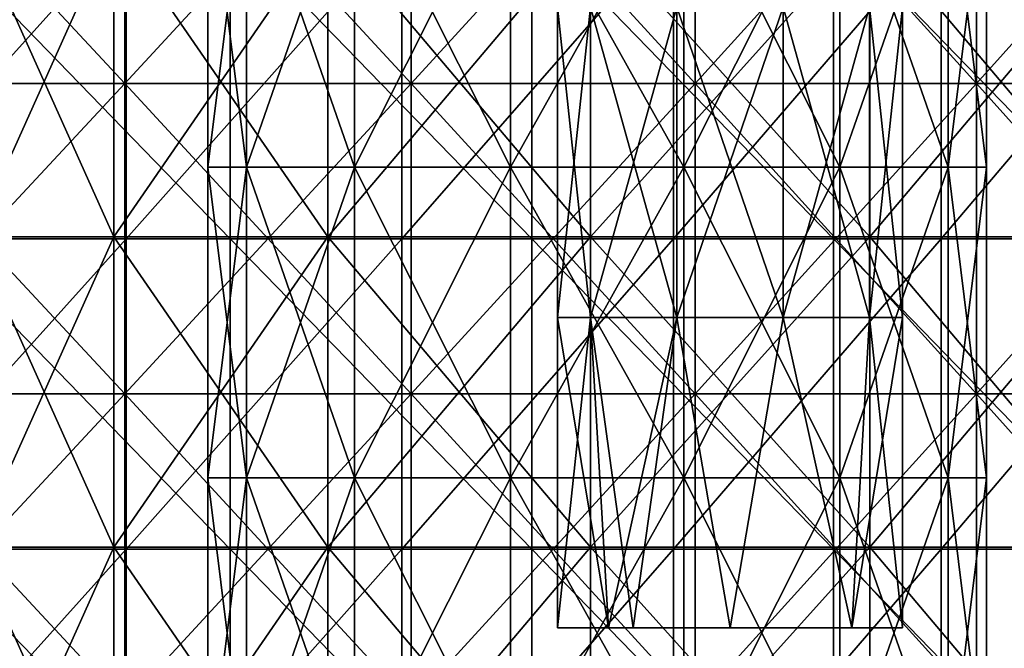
# Model space of a CAD drawing. Header units: inches. Extents: x -4.75 to 4.5, y 0 to 1.88.
# Tile 292 of 462: x 1.21 to 1.46, y 0.86 to 1.02. Entities that reach past the tile are written whole.
import ezdxf

# ---------------------------------------------------------------- set-up
doc = ezdxf.new("R2010")
doc.units = ezdxf.units.IN
doc.header["$LTSCALE"] = 101.851852
doc.header["$MEASUREMENT"] = 0
for name, color, linetype in [('11', 7, 'CONTINUOUS'), ('12', 7, 'CONTINUOUS'), ('16', 7, 'CONTINUOUS'), ('17', 7, 'CONTINUOUS'), ('20', 7, 'CONTINUOUS'), ('24', 7, 'CONTINUOUS'), ('25', 7, 'CONTINUOUS'), ('26', 7, 'CONTINUOUS'), ('31', 7, 'CONTINUOUS'), ('32', 7, 'CONTINUOUS'), ('65', 7, 'CONTINUOUS'), ('66', 7, 'CONTINUOUS')]:
    doc.layers.add(name, color=color, linetype=linetype)

msp = doc.modelspace()

# ---------------------------------------------------------------- linework, layer by layer
at = {"layer": '11', "color": 13, "linetype": 'Continuous', "true_color": 0xd67263}
for points in [[(1.23513, 0.96282, 2.60059), (1.16308, 0.96282, 2.63361), (1.23513, 1.0429, 2.60059), (1.23513, 0.96282, 2.60059)], [(1.23513, 1.0429, 2.60059), (1.16308, 0.96282, 2.63361), (1.16308, 1.0429, 2.63361), (1.23513, 1.0429, 2.60059)], [(1.30626, 0.96282, 2.56561), (1.23513, 0.96282, 2.60059), (1.30626, 1.0429, 2.56561), (1.30626, 0.96282, 2.56561)], [(1.30626, 1.0429, 2.56561), (1.23513, 0.96282, 2.60059), (1.23513, 1.0429, 2.60059), (1.30626, 1.0429, 2.56561)], [(1.37639, 0.96282, 2.52867), (1.30626, 0.96282, 2.56561), (1.37639, 1.0429, 2.52867), (1.37639, 0.96282, 2.52867)], [(1.37639, 1.0429, 2.52867), (1.30626, 0.96282, 2.56561), (1.30626, 1.0429, 2.56561), (1.37639, 1.0429, 2.52867)], [(1.44548, 0.96282, 2.48982), (1.37639, 0.96282, 2.52867), (1.44548, 1.0429, 2.48982), (1.44548, 0.96282, 2.48982)], [(1.44548, 1.0429, 2.48982), (1.37639, 0.96282, 2.52867), (1.37639, 1.0429, 2.52867), (1.44548, 1.0429, 2.48982)], [(1.51347, 0.96282, 2.44909), (1.44548, 0.96282, 2.48982), (1.51347, 1.0429, 2.44909), (1.51347, 0.96282, 2.44909)], [(1.51347, 1.0429, 2.44909), (1.44548, 0.96282, 2.48982), (1.44548, 1.0429, 2.48982), (1.51347, 1.0429, 2.44909)], [(1.23513, 0.88274, 2.60059), (1.16308, 0.88274, 2.63361), (1.23513, 0.96282, 2.60059), (1.23513, 0.88274, 2.60059)], [(1.23513, 0.96282, 2.60059), (1.16308, 0.88274, 2.63361), (1.16308, 0.96282, 2.63361), (1.23513, 0.96282, 2.60059)], [(1.30626, 0.88274, 2.56561), (1.23513, 0.88274, 2.60059), (1.30626, 0.96282, 2.56561), (1.30626, 0.88274, 2.56561)], [(1.30626, 0.96282, 2.56561), (1.23513, 0.88274, 2.60059), (1.23513, 0.96282, 2.60059), (1.30626, 0.96282, 2.56561)], [(1.37639, 0.88274, 2.52867), (1.30626, 0.88274, 2.56561), (1.37639, 0.96282, 2.52867), (1.37639, 0.88274, 2.52867)], [(1.37639, 0.96282, 2.52867), (1.30626, 0.88274, 2.56561), (1.30626, 0.96282, 2.56561), (1.37639, 0.96282, 2.52867)], [(1.44548, 0.88274, 2.48982), (1.37639, 0.88274, 2.52867), (1.44548, 0.96282, 2.48982), (1.44548, 0.88274, 2.48982)], [(1.44548, 0.96282, 2.48982), (1.37639, 0.88274, 2.52867), (1.37639, 0.96282, 2.52867), (1.44548, 0.96282, 2.48982)], [(1.51347, 0.88274, 2.44909), (1.44548, 0.88274, 2.48982), (1.51347, 0.96282, 2.44909), (1.51347, 0.88274, 2.44909)], [(1.51347, 0.96282, 2.44909), (1.44548, 0.88274, 2.48982), (1.44548, 0.96282, 2.48982), (1.51347, 0.96282, 2.44909)], [(1.23513, 0.80266, 2.60059), (1.16308, 0.80266, 2.63361), (1.23513, 0.88274, 2.60059), (1.23513, 0.80266, 2.60059)], [(1.23513, 0.88274, 2.60059), (1.16308, 0.80266, 2.63361), (1.16308, 0.88274, 2.63361), (1.23513, 0.88274, 2.60059)], [(1.30626, 0.80266, 2.56561), (1.23513, 0.80266, 2.60059), (1.30626, 0.88274, 2.56561), (1.30626, 0.80266, 2.56561)], [(1.30626, 0.88274, 2.56561), (1.23513, 0.80266, 2.60059), (1.23513, 0.88274, 2.60059), (1.30626, 0.88274, 2.56561)], [(1.37639, 0.80266, 2.52867), (1.30626, 0.80266, 2.56561), (1.37639, 0.88274, 2.52867), (1.37639, 0.80266, 2.52867)], [(1.37639, 0.88274, 2.52867), (1.30626, 0.80266, 2.56561), (1.30626, 0.88274, 2.56561), (1.37639, 0.88274, 2.52867)], [(1.44548, 0.80266, 2.48982), (1.37639, 0.80266, 2.52867), (1.44548, 0.88274, 2.48982), (1.44548, 0.80266, 2.48982)], [(1.44548, 0.88274, 2.48982), (1.37639, 0.80266, 2.52867), (1.37639, 0.88274, 2.52867), (1.44548, 0.88274, 2.48982)], [(1.51347, 0.80266, 2.44909), (1.44548, 0.80266, 2.48982), (1.51347, 0.88274, 2.44909), (1.51347, 0.80266, 2.44909)], [(1.51347, 0.88274, 2.44909), (1.44548, 0.80266, 2.48982), (1.44548, 0.88274, 2.48982), (1.51347, 0.88274, 2.44909)]]:
    msp.add_3dface(points, dxfattribs=at)
at = {"layer": '12', "color": 13, "linetype": 'Continuous', "true_color": 0xd67263}
for points in [[(1.23478, 1.08294, 3.34167), (1.16022, 1.08294, 3.36828), (1.23478, 1.00286, 3.34167), (1.23478, 1.08294, 3.34167)], [(1.23478, 1.00286, 3.34167), (1.16022, 1.08294, 3.36828), (1.16022, 1.00286, 3.36828), (1.23478, 1.00286, 3.34167)], [(1.23478, 1.00286, -3.34167), (1.16022, 1.00286, -3.36828), (1.23478, 1.08294, -3.34167), (1.23478, 1.00286, -3.34167)], [(1.23478, 1.08294, -3.34167), (1.16022, 1.00286, -3.36828), (1.16022, 1.08294, -3.36828), (1.23478, 1.08294, -3.34167)], [(1.30872, 1.08294, 3.3134), (1.23478, 1.08294, 3.34167), (1.30872, 1.00286, 3.3134), (1.30872, 1.08294, 3.3134)], [(1.30872, 1.00286, 3.3134), (1.23478, 1.08294, 3.34167), (1.23478, 1.00286, 3.34167), (1.30872, 1.00286, 3.3134)], [(1.30872, 1.00286, -3.3134), (1.23478, 1.00286, -3.34167), (1.30872, 1.08294, -3.3134), (1.30872, 1.00286, -3.3134)], [(1.30872, 1.08294, -3.3134), (1.23478, 1.00286, -3.34167), (1.23478, 1.08294, -3.34167), (1.30872, 1.08294, -3.3134)], [(1.38202, 1.08294, 3.28351), (1.30872, 1.08294, 3.3134), (1.38202, 1.00286, 3.28351), (1.38202, 1.08294, 3.28351)], [(1.38202, 1.00286, 3.28351), (1.30872, 1.08294, 3.3134), (1.30872, 1.00286, 3.3134), (1.38202, 1.00286, 3.28351)], [(1.38202, 1.00286, -3.28351), (1.30872, 1.00286, -3.3134), (1.38202, 1.08294, -3.28351), (1.38202, 1.00286, -3.28351)], [(1.38202, 1.08294, -3.28351), (1.30872, 1.00286, -3.3134), (1.30872, 1.08294, -3.3134), (1.38202, 1.08294, -3.28351)], [(1.45464, 1.08294, 3.25199), (1.38202, 1.08294, 3.28351), (1.45464, 1.00286, 3.25199), (1.45464, 1.08294, 3.25199)], [(1.45464, 1.00286, 3.25199), (1.38202, 1.08294, 3.28351), (1.38202, 1.00286, 3.28351), (1.45464, 1.00286, 3.25199)], [(1.45464, 1.00286, -3.25199), (1.38202, 1.00286, -3.28351), (1.45464, 1.08294, -3.25199), (1.45464, 1.00286, -3.25199)], [(1.45464, 1.08294, -3.25199), (1.38202, 1.00286, -3.28351), (1.38202, 1.08294, -3.28351), (1.45464, 1.08294, -3.25199)], [(1.52654, 1.08294, 3.21886), (1.45464, 1.08294, 3.25199), (1.52654, 1.00286, 3.21886), (1.52654, 1.08294, 3.21886)], [(1.52654, 1.00286, 3.21886), (1.45464, 1.08294, 3.25199), (1.45464, 1.00286, 3.25199), (1.52654, 1.00286, 3.21886)], [(1.52654, 1.00286, -3.21886), (1.45464, 1.00286, -3.25199), (1.52654, 1.08294, -3.21886), (1.52654, 1.00286, -3.21886)], [(1.52654, 1.08294, -3.21886), (1.45464, 1.00286, -3.25199), (1.45464, 1.08294, -3.25199), (1.52654, 1.08294, -3.21886)], [(1.23478, 1.00286, 3.34167), (1.16022, 1.00286, 3.36828), (1.23478, 0.92278, 3.34167), (1.23478, 1.00286, 3.34167)], [(1.23478, 0.92278, 3.34167), (1.16022, 1.00286, 3.36828), (1.16022, 0.92278, 3.36828), (1.23478, 0.92278, 3.34167)], [(1.23478, 0.92278, -3.34167), (1.16022, 0.92278, -3.36828), (1.23478, 1.00286, -3.34167), (1.23478, 0.92278, -3.34167)], [(1.23478, 1.00286, -3.34167), (1.16022, 0.92278, -3.36828), (1.16022, 1.00286, -3.36828), (1.23478, 1.00286, -3.34167)], [(1.30872, 1.00286, 3.3134), (1.23478, 1.00286, 3.34167), (1.30872, 0.92278, 3.3134), (1.30872, 1.00286, 3.3134)], [(1.30872, 0.92278, 3.3134), (1.23478, 1.00286, 3.34167), (1.23478, 0.92278, 3.34167), (1.30872, 0.92278, 3.3134)], [(1.30872, 0.92278, -3.3134), (1.23478, 0.92278, -3.34167), (1.30872, 1.00286, -3.3134), (1.30872, 0.92278, -3.3134)], [(1.30872, 1.00286, -3.3134), (1.23478, 0.92278, -3.34167), (1.23478, 1.00286, -3.34167), (1.30872, 1.00286, -3.3134)], [(1.38202, 1.00286, 3.28351), (1.30872, 1.00286, 3.3134), (1.38202, 0.92278, 3.28351), (1.38202, 1.00286, 3.28351)], [(1.38202, 0.92278, 3.28351), (1.30872, 1.00286, 3.3134), (1.30872, 0.92278, 3.3134), (1.38202, 0.92278, 3.28351)], [(1.38202, 0.92278, -3.28351), (1.30872, 0.92278, -3.3134), (1.38202, 1.00286, -3.28351), (1.38202, 0.92278, -3.28351)], [(1.38202, 1.00286, -3.28351), (1.30872, 0.92278, -3.3134), (1.30872, 1.00286, -3.3134), (1.38202, 1.00286, -3.28351)], [(1.45464, 1.00286, 3.25199), (1.38202, 1.00286, 3.28351), (1.45464, 0.92278, 3.25199), (1.45464, 1.00286, 3.25199)], [(1.45464, 0.92278, 3.25199), (1.38202, 1.00286, 3.28351), (1.38202, 0.92278, 3.28351), (1.45464, 0.92278, 3.25199)], [(1.45464, 0.92278, -3.25199), (1.38202, 0.92278, -3.28351), (1.45464, 1.00286, -3.25199), (1.45464, 0.92278, -3.25199)], [(1.45464, 1.00286, -3.25199), (1.38202, 0.92278, -3.28351), (1.38202, 1.00286, -3.28351), (1.45464, 1.00286, -3.25199)], [(1.52654, 1.00286, 3.21886), (1.45464, 1.00286, 3.25199), (1.52654, 0.92278, 3.21886), (1.52654, 1.00286, 3.21886)], [(1.52654, 0.92278, 3.21886), (1.45464, 1.00286, 3.25199), (1.45464, 0.92278, 3.25199), (1.52654, 0.92278, 3.21886)], [(1.52654, 0.92278, -3.21886), (1.45464, 0.92278, -3.25199), (1.52654, 1.00286, -3.21886), (1.52654, 0.92278, -3.21886)], [(1.52654, 1.00286, -3.21886), (1.45464, 0.92278, -3.25199), (1.45464, 1.00286, -3.25199), (1.52654, 1.00286, -3.21886)], [(1.23478, 0.92278, 3.34167), (1.16022, 0.92278, 3.36828), (1.23478, 0.8427, 3.34167), (1.23478, 0.92278, 3.34167)], [(1.23478, 0.8427, 3.34167), (1.16022, 0.92278, 3.36828), (1.16022, 0.8427, 3.36828), (1.23478, 0.8427, 3.34167)], [(1.23478, 0.8427, -3.34167), (1.16022, 0.8427, -3.36828), (1.23478, 0.92278, -3.34167), (1.23478, 0.8427, -3.34167)], [(1.23478, 0.92278, -3.34167), (1.16022, 0.8427, -3.36828), (1.16022, 0.92278, -3.36828), (1.23478, 0.92278, -3.34167)], [(1.30872, 0.92278, 3.3134), (1.23478, 0.92278, 3.34167), (1.30872, 0.8427, 3.3134), (1.30872, 0.92278, 3.3134)], [(1.30872, 0.8427, 3.3134), (1.23478, 0.92278, 3.34167), (1.23478, 0.8427, 3.34167), (1.30872, 0.8427, 3.3134)], [(1.30872, 0.8427, -3.3134), (1.23478, 0.8427, -3.34167), (1.30872, 0.92278, -3.3134), (1.30872, 0.8427, -3.3134)], [(1.30872, 0.92278, -3.3134), (1.23478, 0.8427, -3.34167), (1.23478, 0.92278, -3.34167), (1.30872, 0.92278, -3.3134)], [(1.38202, 0.92278, 3.28351), (1.30872, 0.92278, 3.3134), (1.38202, 0.8427, 3.28351), (1.38202, 0.92278, 3.28351)], [(1.38202, 0.8427, 3.28351), (1.30872, 0.92278, 3.3134), (1.30872, 0.8427, 3.3134), (1.38202, 0.8427, 3.28351)], [(1.38202, 0.8427, -3.28351), (1.30872, 0.8427, -3.3134), (1.38202, 0.92278, -3.28351), (1.38202, 0.8427, -3.28351)], [(1.38202, 0.92278, -3.28351), (1.30872, 0.8427, -3.3134), (1.30872, 0.92278, -3.3134), (1.38202, 0.92278, -3.28351)], [(1.45464, 0.92278, 3.25199), (1.38202, 0.92278, 3.28351), (1.45464, 0.8427, 3.25199), (1.45464, 0.92278, 3.25199)], [(1.45464, 0.8427, 3.25199), (1.38202, 0.92278, 3.28351), (1.38202, 0.8427, 3.28351), (1.45464, 0.8427, 3.25199)], [(1.45464, 0.8427, -3.25199), (1.38202, 0.8427, -3.28351), (1.45464, 0.92278, -3.25199), (1.45464, 0.8427, -3.25199)], [(1.45464, 0.92278, -3.25199), (1.38202, 0.8427, -3.28351), (1.38202, 0.92278, -3.28351), (1.45464, 0.92278, -3.25199)], [(1.52654, 0.92278, 3.21886), (1.45464, 0.92278, 3.25199), (1.52654, 0.8427, 3.21886), (1.52654, 0.92278, 3.21886)], [(1.52654, 0.8427, 3.21886), (1.45464, 0.92278, 3.25199), (1.45464, 0.8427, 3.25199), (1.52654, 0.8427, 3.21886)], [(1.52654, 0.8427, -3.21886), (1.45464, 0.8427, -3.25199), (1.52654, 0.92278, -3.21886), (1.52654, 0.8427, -3.21886)], [(1.52654, 0.92278, -3.21886), (1.45464, 0.8427, -3.25199), (1.45464, 0.92278, -3.25199), (1.52654, 0.92278, -3.21886)]]:
    msp.add_3dface(points, dxfattribs=at)
at = {"layer": '16', "color": 13, "linetype": 'Continuous', "true_color": 0xd67263}
for points in [[(1.23197, 0.96332, 1.25756), (1.19592, 0.96332, 1.32), (1.23197, 1.0434, 1.25756), (1.23197, 0.96332, 1.25756)], [(1.23197, 1.0434, 1.25756), (1.19592, 0.96332, 1.32), (1.19592, 1.0434, 1.32), (1.23197, 1.0434, 1.25756)], [(1.2872, 0.96332, 1.21121), (1.23197, 0.96332, 1.25756), (1.2872, 1.0434, 1.21121), (1.2872, 0.96332, 1.21121)], [(1.2872, 1.0434, 1.21121), (1.23197, 0.96332, 1.25756), (1.23197, 1.0434, 1.25756), (1.2872, 1.0434, 1.21121)], [(1.35495, 0.96332, 1.18656), (1.2872, 0.96332, 1.21121), (1.35495, 1.0434, 1.18656), (1.35495, 0.96332, 1.18656)], [(1.35495, 1.0434, 1.18656), (1.2872, 0.96332, 1.21121), (1.2872, 1.0434, 1.21121), (1.35495, 1.0434, 1.18656)], [(1.42705, 0.96332, 1.18656), (1.35495, 0.96332, 1.18656), (1.42705, 1.0434, 1.18656), (1.42705, 0.96332, 1.18656)], [(1.42705, 1.0434, 1.18656), (1.35495, 0.96332, 1.18656), (1.35495, 1.0434, 1.18656), (1.42705, 1.0434, 1.18656)], [(1.4948, 0.96332, 1.21121), (1.42705, 0.96332, 1.18656), (1.4948, 1.0434, 1.21121), (1.4948, 0.96332, 1.21121)], [(1.4948, 1.0434, 1.21121), (1.42705, 0.96332, 1.18656), (1.42705, 1.0434, 1.18656), (1.4948, 1.0434, 1.21121)], [(1.23197, 0.88324, 1.25756), (1.19592, 0.88324, 1.32), (1.23197, 0.96332, 1.25756), (1.23197, 0.88324, 1.25756)], [(1.23197, 0.96332, 1.25756), (1.19592, 0.88324, 1.32), (1.19592, 0.96332, 1.32), (1.23197, 0.96332, 1.25756)], [(1.2872, 0.88324, 1.21121), (1.23197, 0.88324, 1.25756), (1.2872, 0.96332, 1.21121), (1.2872, 0.88324, 1.21121)], [(1.2872, 0.96332, 1.21121), (1.23197, 0.88324, 1.25756), (1.23197, 0.96332, 1.25756), (1.2872, 0.96332, 1.21121)], [(1.35495, 0.88324, 1.18656), (1.2872, 0.88324, 1.21121), (1.35495, 0.96332, 1.18656), (1.35495, 0.88324, 1.18656)], [(1.35495, 0.96332, 1.18656), (1.2872, 0.88324, 1.21121), (1.2872, 0.96332, 1.21121), (1.35495, 0.96332, 1.18656)], [(1.42705, 0.88324, 1.18656), (1.35495, 0.88324, 1.18656), (1.42705, 0.96332, 1.18656), (1.42705, 0.88324, 1.18656)], [(1.42705, 0.96332, 1.18656), (1.35495, 0.88324, 1.18656), (1.35495, 0.96332, 1.18656), (1.42705, 0.96332, 1.18656)], [(1.4948, 0.88324, 1.21121), (1.42705, 0.88324, 1.18656), (1.4948, 0.96332, 1.21121), (1.4948, 0.88324, 1.21121)], [(1.4948, 0.96332, 1.21121), (1.42705, 0.88324, 1.18656), (1.42705, 0.96332, 1.18656), (1.4948, 0.96332, 1.21121)], [(1.23197, 0.80316, 1.25756), (1.19592, 0.80316, 1.32), (1.23197, 0.88324, 1.25756), (1.23197, 0.80316, 1.25756)], [(1.23197, 0.88324, 1.25756), (1.19592, 0.80316, 1.32), (1.19592, 0.88324, 1.32), (1.23197, 0.88324, 1.25756)], [(1.2872, 0.80316, 1.21121), (1.23197, 0.80316, 1.25756), (1.2872, 0.88324, 1.21121), (1.2872, 0.80316, 1.21121)], [(1.2872, 0.88324, 1.21121), (1.23197, 0.80316, 1.25756), (1.23197, 0.88324, 1.25756), (1.2872, 0.88324, 1.21121)], [(1.35495, 0.80316, 1.18656), (1.2872, 0.80316, 1.21121), (1.35495, 0.88324, 1.18656), (1.35495, 0.80316, 1.18656)], [(1.35495, 0.88324, 1.18656), (1.2872, 0.80316, 1.21121), (1.2872, 0.88324, 1.21121), (1.35495, 0.88324, 1.18656)], [(1.42705, 0.80316, 1.18656), (1.35495, 0.80316, 1.18656), (1.42705, 0.88324, 1.18656), (1.42705, 0.80316, 1.18656)], [(1.42705, 0.88324, 1.18656), (1.35495, 0.80316, 1.18656), (1.35495, 0.88324, 1.18656), (1.42705, 0.88324, 1.18656)], [(1.4948, 0.80316, 1.21121), (1.42705, 0.80316, 1.18656), (1.4948, 0.88324, 1.21121), (1.4948, 0.80316, 1.21121)], [(1.4948, 0.88324, 1.21121), (1.42705, 0.80316, 1.18656), (1.42705, 0.88324, 1.18656), (1.4948, 0.88324, 1.21121)]]:
    msp.add_3dface(points, dxfattribs=at)
at = {"layer": '17', "color": 13, "linetype": 'Continuous', "true_color": 0xd67263}
for points in [[(1.19592, 0.96332, 1.462), (1.23197, 0.96332, 1.52444), (1.19592, 1.0434, 1.462), (1.19592, 0.96332, 1.462)], [(1.19592, 1.0434, 1.462), (1.23197, 0.96332, 1.52444), (1.23197, 1.0434, 1.52444), (1.19592, 1.0434, 1.462)], [(1.23197, 0.96332, 1.52444), (1.2872, 0.96332, 1.57079), (1.23197, 1.0434, 1.52444), (1.23197, 0.96332, 1.52444)], [(1.23197, 1.0434, 1.52444), (1.2872, 0.96332, 1.57079), (1.2872, 1.0434, 1.57079), (1.23197, 1.0434, 1.52444)], [(1.2872, 0.96332, 1.57079), (1.35495, 0.96332, 1.59544), (1.2872, 1.0434, 1.57079), (1.2872, 0.96332, 1.57079)], [(1.2872, 1.0434, 1.57079), (1.35495, 0.96332, 1.59544), (1.35495, 1.0434, 1.59544), (1.2872, 1.0434, 1.57079)], [(1.35495, 0.96332, 1.59544), (1.42705, 0.96332, 1.59544), (1.35495, 1.0434, 1.59544), (1.35495, 0.96332, 1.59544)], [(1.35495, 1.0434, 1.59544), (1.42705, 0.96332, 1.59544), (1.42705, 1.0434, 1.59544), (1.35495, 1.0434, 1.59544)], [(1.42705, 0.96332, 1.59544), (1.4948, 0.96332, 1.57079), (1.42705, 1.0434, 1.59544), (1.42705, 0.96332, 1.59544)], [(1.42705, 1.0434, 1.59544), (1.4948, 0.96332, 1.57079), (1.4948, 1.0434, 1.57079), (1.42705, 1.0434, 1.59544)], [(1.19592, 0.88324, 1.462), (1.23197, 0.88324, 1.52444), (1.19592, 0.96332, 1.462), (1.19592, 0.88324, 1.462)], [(1.19592, 0.96332, 1.462), (1.23197, 0.88324, 1.52444), (1.23197, 0.96332, 1.52444), (1.19592, 0.96332, 1.462)], [(1.23197, 0.88324, 1.52444), (1.2872, 0.88324, 1.57079), (1.23197, 0.96332, 1.52444), (1.23197, 0.88324, 1.52444)], [(1.23197, 0.96332, 1.52444), (1.2872, 0.88324, 1.57079), (1.2872, 0.96332, 1.57079), (1.23197, 0.96332, 1.52444)], [(1.2872, 0.88324, 1.57079), (1.35495, 0.88324, 1.59544), (1.2872, 0.96332, 1.57079), (1.2872, 0.88324, 1.57079)], [(1.2872, 0.96332, 1.57079), (1.35495, 0.88324, 1.59544), (1.35495, 0.96332, 1.59544), (1.2872, 0.96332, 1.57079)], [(1.35495, 0.88324, 1.59544), (1.42705, 0.88324, 1.59544), (1.35495, 0.96332, 1.59544), (1.35495, 0.88324, 1.59544)], [(1.35495, 0.96332, 1.59544), (1.42705, 0.88324, 1.59544), (1.42705, 0.96332, 1.59544), (1.35495, 0.96332, 1.59544)], [(1.42705, 0.88324, 1.59544), (1.4948, 0.88324, 1.57079), (1.42705, 0.96332, 1.59544), (1.42705, 0.88324, 1.59544)], [(1.42705, 0.96332, 1.59544), (1.4948, 0.88324, 1.57079), (1.4948, 0.96332, 1.57079), (1.42705, 0.96332, 1.59544)], [(1.19592, 0.80316, 1.462), (1.23197, 0.80316, 1.52444), (1.19592, 0.88324, 1.462), (1.19592, 0.80316, 1.462)], [(1.19592, 0.88324, 1.462), (1.23197, 0.80316, 1.52444), (1.23197, 0.88324, 1.52444), (1.19592, 0.88324, 1.462)], [(1.23197, 0.80316, 1.52444), (1.2872, 0.80316, 1.57079), (1.23197, 0.88324, 1.52444), (1.23197, 0.80316, 1.52444)], [(1.23197, 0.88324, 1.52444), (1.2872, 0.80316, 1.57079), (1.2872, 0.88324, 1.57079), (1.23197, 0.88324, 1.52444)], [(1.2872, 0.80316, 1.57079), (1.35495, 0.80316, 1.59544), (1.2872, 0.88324, 1.57079), (1.2872, 0.80316, 1.57079)], [(1.2872, 0.88324, 1.57079), (1.35495, 0.80316, 1.59544), (1.35495, 0.88324, 1.59544), (1.2872, 0.88324, 1.57079)], [(1.35495, 0.80316, 1.59544), (1.42705, 0.80316, 1.59544), (1.35495, 0.88324, 1.59544), (1.35495, 0.80316, 1.59544)], [(1.35495, 0.88324, 1.59544), (1.42705, 0.80316, 1.59544), (1.42705, 0.88324, 1.59544), (1.35495, 0.88324, 1.59544)], [(1.42705, 0.80316, 1.59544), (1.4948, 0.80316, 1.57079), (1.42705, 0.88324, 1.59544), (1.42705, 0.80316, 1.59544)], [(1.42705, 0.88324, 1.59544), (1.4948, 0.80316, 1.57079), (1.4948, 0.88324, 1.57079), (1.42705, 0.88324, 1.59544)]]:
    msp.add_3dface(points, dxfattribs=at)
at = {"layer": '20', "color": 13, "linetype": 'Continuous', "true_color": 0xd67263}
for points in [[(1.26201, 1.0429, 0.25), (1.18418, 1.0429, 0.25), (1.26201, 0.96282, 0.25), (1.26201, 1.0429, 0.25)], [(1.26201, 0.96282, 0.25), (1.18418, 1.0429, 0.25), (1.18418, 0.96282, 0.25), (1.26201, 0.96282, 0.25)], [(1.33985, 1.0429, 0.25), (1.26201, 1.0429, 0.25), (1.33985, 0.96282, 0.25), (1.33985, 1.0429, 0.25)], [(1.33985, 0.96282, 0.25), (1.26201, 1.0429, 0.25), (1.26201, 0.96282, 0.25), (1.33985, 0.96282, 0.25)], [(1.41768, 1.0429, 0.25), (1.33985, 1.0429, 0.25), (1.41768, 0.96282, 0.25), (1.41768, 1.0429, 0.25)], [(1.41768, 0.96282, 0.25), (1.33985, 1.0429, 0.25), (1.33985, 0.96282, 0.25), (1.41768, 0.96282, 0.25)], [(1.49551, 1.0429, 0.25), (1.41768, 1.0429, 0.25), (1.49551, 0.96282, 0.25), (1.49551, 1.0429, 0.25)], [(1.49551, 0.96282, 0.25), (1.41768, 1.0429, 0.25), (1.41768, 0.96282, 0.25), (1.49551, 0.96282, 0.25)], [(1.26201, 0.96282, 0.25), (1.18418, 0.96282, 0.25), (1.26201, 0.88274, 0.25), (1.26201, 0.96282, 0.25)], [(1.26201, 0.88274, 0.25), (1.18418, 0.96282, 0.25), (1.18418, 0.88274, 0.25), (1.26201, 0.88274, 0.25)], [(1.33985, 0.96282, 0.25), (1.26201, 0.96282, 0.25), (1.33985, 0.88274, 0.25), (1.33985, 0.96282, 0.25)], [(1.33985, 0.88274, 0.25), (1.26201, 0.96282, 0.25), (1.26201, 0.88274, 0.25), (1.33985, 0.88274, 0.25)], [(1.41768, 0.96282, 0.25), (1.33985, 0.96282, 0.25), (1.41768, 0.88274, 0.25), (1.41768, 0.96282, 0.25)], [(1.41768, 0.88274, 0.25), (1.33985, 0.96282, 0.25), (1.33985, 0.88274, 0.25), (1.41768, 0.88274, 0.25)], [(1.49551, 0.96282, 0.25), (1.41768, 0.96282, 0.25), (1.49551, 0.88274, 0.25), (1.49551, 0.96282, 0.25)], [(1.49551, 0.88274, 0.25), (1.41768, 0.96282, 0.25), (1.41768, 0.88274, 0.25), (1.49551, 0.88274, 0.25)], [(1.26201, 0.88274, 0.25), (1.18418, 0.88274, 0.25), (1.26201, 0.80266, 0.25), (1.26201, 0.88274, 0.25)], [(1.26201, 0.80266, 0.25), (1.18418, 0.88274, 0.25), (1.18418, 0.80266, 0.25), (1.26201, 0.80266, 0.25)], [(1.33985, 0.88274, 0.25), (1.26201, 0.88274, 0.25), (1.33985, 0.80266, 0.25), (1.33985, 0.88274, 0.25)], [(1.33985, 0.80266, 0.25), (1.26201, 0.88274, 0.25), (1.26201, 0.80266, 0.25), (1.33985, 0.80266, 0.25)], [(1.41768, 0.88274, 0.25), (1.33985, 0.88274, 0.25), (1.41768, 0.80266, 0.25), (1.41768, 0.88274, 0.25)], [(1.41768, 0.80266, 0.25), (1.33985, 0.88274, 0.25), (1.33985, 0.80266, 0.25), (1.41768, 0.80266, 0.25)], [(1.49551, 0.88274, 0.25), (1.41768, 0.88274, 0.25), (1.49551, 0.80266, 0.25), (1.49551, 0.88274, 0.25)], [(1.49551, 0.80266, 0.25), (1.41768, 0.88274, 0.25), (1.41768, 0.80266, 0.25), (1.49551, 0.80266, 0.25)]]:
    msp.add_3dface(points, dxfattribs=at)
at = {"layer": '24', "color": 13, "linetype": 'Continuous', "true_color": 0xd67263}
for points in [[(1.36602, 0.8625, 1.35419), (1.3596, 0.8625, 1.35951), (1.3465, 0.8625, 1.391), (1.36602, 0.8625, 1.35419)], [(1.3596, 0.8625, 1.42249), (1.36602, 0.8625, 1.35419), (1.3465, 0.8625, 1.391), (1.3596, 0.8625, 1.42249)], [(1.36602, 0.8625, -1.42781), (1.3596, 0.8625, -1.42249), (1.3465, 0.8625, -1.391), (1.36602, 0.8625, -1.42781)], [(1.3596, 0.8625, -1.35951), (1.36602, 0.8625, -1.42781), (1.3465, 0.8625, -1.391), (1.3596, 0.8625, -1.35951)], [(1.36602, 0.8625, 1.42781), (1.36602, 0.8625, 1.35419), (1.3596, 0.8625, 1.42249), (1.36602, 0.8625, 1.42781)], [(1.36602, 0.8625, -1.35419), (1.36602, 0.8625, -1.42781), (1.3596, 0.8625, -1.35951), (1.36602, 0.8625, -1.35419)], [(1.4224, 0.8625, 1.42249), (1.4355, 0.8625, 1.391), (1.36602, 0.8625, 1.42781), (1.4224, 0.8625, 1.42249)], [(1.36602, 0.8625, 1.42781), (1.4355, 0.8625, 1.391), (1.4224, 0.8625, 1.35951), (1.36602, 0.8625, 1.42781)], [(1.391, 0.8625, 1.43546), (1.4224, 0.8625, 1.42249), (1.36602, 0.8625, 1.42781), (1.391, 0.8625, 1.43546)], [(1.36602, 0.8625, 1.35419), (1.36602, 0.8625, 1.42781), (1.4224, 0.8625, 1.35951), (1.36602, 0.8625, 1.35419)], [(1.391, 0.8625, 1.34654), (1.36602, 0.8625, 1.35419), (1.4224, 0.8625, 1.35951), (1.391, 0.8625, 1.34654)], [(1.4224, 0.8625, -1.35951), (1.4355, 0.8625, -1.391), (1.36602, 0.8625, -1.35419), (1.4224, 0.8625, -1.35951)], [(1.36602, 0.8625, -1.35419), (1.4355, 0.8625, -1.391), (1.4224, 0.8625, -1.42249), (1.36602, 0.8625, -1.35419)], [(1.391, 0.8625, -1.34654), (1.4224, 0.8625, -1.35951), (1.36602, 0.8625, -1.35419), (1.391, 0.8625, -1.34654)], [(1.36602, 0.8625, -1.42781), (1.36602, 0.8625, -1.35419), (1.4224, 0.8625, -1.42249), (1.36602, 0.8625, -1.42781)], [(1.391, 0.8625, -1.43546), (1.36602, 0.8625, -1.42781), (1.4224, 0.8625, -1.42249), (1.391, 0.8625, -1.43546)]]:
    msp.add_3dface(points, dxfattribs=at)
at = {"layer": '25', "color": 13, "linetype": 'Continuous', "true_color": 0xd67263}
for points in [[(1.355, 1.02258, 1.36484), (1.3465, 1.02258, 1.391), (1.355, 0.9425, 1.36484), (1.355, 1.02258, 1.36484)], [(1.355, 0.9425, 1.36484), (1.3465, 1.02258, 1.391), (1.3465, 0.9425, 1.391), (1.355, 0.9425, 1.36484)], [(1.37725, 1.02258, 1.34868), (1.355, 1.02258, 1.36484), (1.37725, 0.9425, 1.34868), (1.37725, 1.02258, 1.34868)], [(1.37725, 0.9425, 1.34868), (1.355, 1.02258, 1.36484), (1.355, 0.9425, 1.36484), (1.37725, 0.9425, 1.34868)], [(1.40475, 1.02258, 1.34868), (1.37725, 1.02258, 1.34868), (1.40475, 0.9425, 1.34868), (1.40475, 1.02258, 1.34868)], [(1.40475, 0.9425, 1.34868), (1.37725, 1.02258, 1.34868), (1.37725, 0.9425, 1.34868), (1.40475, 0.9425, 1.34868)], [(1.427, 1.02258, 1.36484), (1.40475, 1.02258, 1.34868), (1.427, 0.9425, 1.36484), (1.427, 1.02258, 1.36484)], [(1.427, 0.9425, 1.36484), (1.40475, 1.02258, 1.34868), (1.40475, 0.9425, 1.34868), (1.427, 0.9425, 1.36484)], [(1.4355, 1.02258, 1.391), (1.427, 1.02258, 1.36484), (1.4355, 0.9425, 1.391), (1.4355, 1.02258, 1.391)], [(1.4355, 0.9425, 1.391), (1.427, 1.02258, 1.36484), (1.427, 0.9425, 1.36484), (1.4355, 0.9425, 1.391)], [(1.3465, 0.8625, 1.391), (1.3596, 0.8625, 1.35951), (1.3465, 0.9425, 1.391), (1.3465, 0.8625, 1.391)], [(1.3596, 0.8625, 1.35951), (1.355, 0.9425, 1.36484), (1.3465, 0.9425, 1.391), (1.3596, 0.8625, 1.35951)], [(1.3596, 0.8625, 1.35951), (1.36602, 0.8625, 1.35419), (1.355, 0.9425, 1.36484), (1.3596, 0.8625, 1.35951)], [(1.36602, 0.8625, 1.35419), (1.37725, 0.9425, 1.34868), (1.355, 0.9425, 1.36484), (1.36602, 0.8625, 1.35419)], [(1.36602, 0.8625, 1.35419), (1.391, 0.8625, 1.34654), (1.37725, 0.9425, 1.34868), (1.36602, 0.8625, 1.35419)], [(1.391, 0.8625, 1.34654), (1.40475, 0.9425, 1.34868), (1.37725, 0.9425, 1.34868), (1.391, 0.8625, 1.34654)], [(1.391, 0.8625, 1.34654), (1.4224, 0.8625, 1.35951), (1.40475, 0.9425, 1.34868), (1.391, 0.8625, 1.34654)], [(1.4224, 0.8625, 1.35951), (1.427, 0.9425, 1.36484), (1.40475, 0.9425, 1.34868), (1.4224, 0.8625, 1.35951)], [(1.4224, 0.8625, 1.35951), (1.4355, 0.8625, 1.391), (1.427, 0.9425, 1.36484), (1.4224, 0.8625, 1.35951)], [(1.4355, 0.8625, 1.391), (1.4355, 0.9425, 1.391), (1.427, 0.9425, 1.36484), (1.4355, 0.8625, 1.391)]]:
    msp.add_3dface(points, dxfattribs=at)
at = {"layer": '26', "color": 13, "linetype": 'Continuous', "true_color": 0xd67263}
for points in [[(1.3465, 0.9425, 1.391), (1.3465, 1.02258, 1.391), (1.355, 1.02258, 1.41716), (1.3465, 0.9425, 1.391)], [(1.3465, 0.9425, 1.391), (1.355, 1.02258, 1.41716), (1.355, 0.9425, 1.41716), (1.3465, 0.9425, 1.391)], [(1.355, 1.02258, 1.41716), (1.37725, 1.02258, 1.43332), (1.355, 0.9425, 1.41716), (1.355, 1.02258, 1.41716)], [(1.355, 0.9425, 1.41716), (1.37725, 1.02258, 1.43332), (1.37725, 0.9425, 1.43332), (1.355, 0.9425, 1.41716)], [(1.37725, 1.02258, 1.43332), (1.40475, 1.02258, 1.43332), (1.37725, 0.9425, 1.43332), (1.37725, 1.02258, 1.43332)], [(1.37725, 0.9425, 1.43332), (1.40475, 1.02258, 1.43332), (1.40475, 0.9425, 1.43332), (1.37725, 0.9425, 1.43332)], [(1.40475, 1.02258, 1.43332), (1.427, 1.02258, 1.41716), (1.40475, 0.9425, 1.43332), (1.40475, 1.02258, 1.43332)], [(1.40475, 0.9425, 1.43332), (1.427, 1.02258, 1.41716), (1.427, 0.9425, 1.41716), (1.40475, 0.9425, 1.43332)], [(1.4355, 1.02258, 1.391), (1.4355, 0.9425, 1.391), (1.427, 0.9425, 1.41716), (1.4355, 1.02258, 1.391)], [(1.427, 1.02258, 1.41716), (1.4355, 1.02258, 1.391), (1.427, 0.9425, 1.41716), (1.427, 1.02258, 1.41716)], [(1.3596, 0.8625, 1.42249), (1.3465, 0.8625, 1.391), (1.355, 0.9425, 1.41716), (1.3596, 0.8625, 1.42249)], [(1.3465, 0.8625, 1.391), (1.3465, 0.9425, 1.391), (1.355, 0.9425, 1.41716), (1.3465, 0.8625, 1.391)], [(1.3596, 0.8625, 1.42249), (1.355, 0.9425, 1.41716), (1.37725, 0.9425, 1.43332), (1.3596, 0.8625, 1.42249)], [(1.36602, 0.8625, 1.42781), (1.3596, 0.8625, 1.42249), (1.37725, 0.9425, 1.43332), (1.36602, 0.8625, 1.42781)], [(1.391, 0.8625, 1.43546), (1.36602, 0.8625, 1.42781), (1.37725, 0.9425, 1.43332), (1.391, 0.8625, 1.43546)], [(1.391, 0.8625, 1.43546), (1.37725, 0.9425, 1.43332), (1.40475, 0.9425, 1.43332), (1.391, 0.8625, 1.43546)], [(1.4224, 0.8625, 1.42249), (1.391, 0.8625, 1.43546), (1.40475, 0.9425, 1.43332), (1.4224, 0.8625, 1.42249)], [(1.4224, 0.8625, 1.42249), (1.40475, 0.9425, 1.43332), (1.427, 0.9425, 1.41716), (1.4224, 0.8625, 1.42249)], [(1.4355, 0.8625, 1.391), (1.4224, 0.8625, 1.42249), (1.4355, 0.9425, 1.391), (1.4355, 0.8625, 1.391)], [(1.4355, 0.9425, 1.391), (1.4224, 0.8625, 1.42249), (1.427, 0.9425, 1.41716), (1.4355, 0.9425, 1.391)]]:
    msp.add_3dface(points, dxfattribs=at)
at = {"layer": '31', "color": 13, "linetype": 'Continuous', "true_color": 0xd67263}
for points in [[(1.355, 1.02258, -1.41716), (1.3465, 1.02258, -1.391), (1.355, 0.9425, -1.41716), (1.355, 1.02258, -1.41716)], [(1.355, 0.9425, -1.41716), (1.3465, 1.02258, -1.391), (1.3465, 0.9425, -1.391), (1.355, 0.9425, -1.41716)], [(1.37725, 1.02258, -1.43332), (1.355, 1.02258, -1.41716), (1.37725, 0.9425, -1.43332), (1.37725, 1.02258, -1.43332)], [(1.37725, 0.9425, -1.43332), (1.355, 1.02258, -1.41716), (1.355, 0.9425, -1.41716), (1.37725, 0.9425, -1.43332)], [(1.40475, 1.02258, -1.43332), (1.37725, 1.02258, -1.43332), (1.40475, 0.9425, -1.43332), (1.40475, 1.02258, -1.43332)], [(1.40475, 0.9425, -1.43332), (1.37725, 1.02258, -1.43332), (1.37725, 0.9425, -1.43332), (1.40475, 0.9425, -1.43332)], [(1.427, 1.02258, -1.41716), (1.40475, 1.02258, -1.43332), (1.427, 0.9425, -1.41716), (1.427, 1.02258, -1.41716)], [(1.427, 0.9425, -1.41716), (1.40475, 1.02258, -1.43332), (1.40475, 0.9425, -1.43332), (1.427, 0.9425, -1.41716)], [(1.4355, 1.02258, -1.391), (1.427, 1.02258, -1.41716), (1.4355, 0.9425, -1.391), (1.4355, 1.02258, -1.391)], [(1.4355, 0.9425, -1.391), (1.427, 1.02258, -1.41716), (1.427, 0.9425, -1.41716), (1.4355, 0.9425, -1.391)], [(1.3465, 0.8625, -1.391), (1.3596, 0.8625, -1.42249), (1.3465, 0.9425, -1.391), (1.3465, 0.8625, -1.391)], [(1.3596, 0.8625, -1.42249), (1.355, 0.9425, -1.41716), (1.3465, 0.9425, -1.391), (1.3596, 0.8625, -1.42249)], [(1.3596, 0.8625, -1.42249), (1.36602, 0.8625, -1.42781), (1.355, 0.9425, -1.41716), (1.3596, 0.8625, -1.42249)], [(1.36602, 0.8625, -1.42781), (1.37725, 0.9425, -1.43332), (1.355, 0.9425, -1.41716), (1.36602, 0.8625, -1.42781)], [(1.36602, 0.8625, -1.42781), (1.391, 0.8625, -1.43546), (1.37725, 0.9425, -1.43332), (1.36602, 0.8625, -1.42781)], [(1.391, 0.8625, -1.43546), (1.40475, 0.9425, -1.43332), (1.37725, 0.9425, -1.43332), (1.391, 0.8625, -1.43546)], [(1.391, 0.8625, -1.43546), (1.4224, 0.8625, -1.42249), (1.40475, 0.9425, -1.43332), (1.391, 0.8625, -1.43546)], [(1.4224, 0.8625, -1.42249), (1.427, 0.9425, -1.41716), (1.40475, 0.9425, -1.43332), (1.4224, 0.8625, -1.42249)], [(1.4224, 0.8625, -1.42249), (1.4355, 0.8625, -1.391), (1.427, 0.9425, -1.41716), (1.4224, 0.8625, -1.42249)], [(1.4355, 0.8625, -1.391), (1.4355, 0.9425, -1.391), (1.427, 0.9425, -1.41716), (1.4355, 0.8625, -1.391)]]:
    msp.add_3dface(points, dxfattribs=at)
at = {"layer": '32', "color": 13, "linetype": 'Continuous', "true_color": 0xd67263}
for points in [[(1.3465, 0.9425, -1.391), (1.3465, 1.02258, -1.391), (1.355, 1.02258, -1.36484), (1.3465, 0.9425, -1.391)], [(1.3465, 0.9425, -1.391), (1.355, 1.02258, -1.36484), (1.355, 0.9425, -1.36484), (1.3465, 0.9425, -1.391)], [(1.355, 1.02258, -1.36484), (1.37725, 1.02258, -1.34868), (1.355, 0.9425, -1.36484), (1.355, 1.02258, -1.36484)], [(1.355, 0.9425, -1.36484), (1.37725, 1.02258, -1.34868), (1.37725, 0.9425, -1.34868), (1.355, 0.9425, -1.36484)], [(1.37725, 1.02258, -1.34868), (1.40475, 1.02258, -1.34868), (1.37725, 0.9425, -1.34868), (1.37725, 1.02258, -1.34868)], [(1.37725, 0.9425, -1.34868), (1.40475, 1.02258, -1.34868), (1.40475, 0.9425, -1.34868), (1.37725, 0.9425, -1.34868)], [(1.40475, 1.02258, -1.34868), (1.427, 1.02258, -1.36484), (1.40475, 0.9425, -1.34868), (1.40475, 1.02258, -1.34868)], [(1.40475, 0.9425, -1.34868), (1.427, 1.02258, -1.36484), (1.427, 0.9425, -1.36484), (1.40475, 0.9425, -1.34868)], [(1.4355, 1.02258, -1.391), (1.4355, 0.9425, -1.391), (1.427, 0.9425, -1.36484), (1.4355, 1.02258, -1.391)], [(1.427, 1.02258, -1.36484), (1.4355, 1.02258, -1.391), (1.427, 0.9425, -1.36484), (1.427, 1.02258, -1.36484)], [(1.3596, 0.8625, -1.35951), (1.3465, 0.8625, -1.391), (1.355, 0.9425, -1.36484), (1.3596, 0.8625, -1.35951)], [(1.3465, 0.8625, -1.391), (1.3465, 0.9425, -1.391), (1.355, 0.9425, -1.36484), (1.3465, 0.8625, -1.391)], [(1.3596, 0.8625, -1.35951), (1.355, 0.9425, -1.36484), (1.37725, 0.9425, -1.34868), (1.3596, 0.8625, -1.35951)], [(1.36602, 0.8625, -1.35419), (1.3596, 0.8625, -1.35951), (1.37725, 0.9425, -1.34868), (1.36602, 0.8625, -1.35419)], [(1.391, 0.8625, -1.34654), (1.36602, 0.8625, -1.35419), (1.37725, 0.9425, -1.34868), (1.391, 0.8625, -1.34654)], [(1.391, 0.8625, -1.34654), (1.37725, 0.9425, -1.34868), (1.40475, 0.9425, -1.34868), (1.391, 0.8625, -1.34654)], [(1.4224, 0.8625, -1.35951), (1.391, 0.8625, -1.34654), (1.40475, 0.9425, -1.34868), (1.4224, 0.8625, -1.35951)], [(1.4224, 0.8625, -1.35951), (1.40475, 0.9425, -1.34868), (1.427, 0.9425, -1.36484), (1.4224, 0.8625, -1.35951)], [(1.4355, 0.8625, -1.391), (1.4224, 0.8625, -1.35951), (1.4355, 0.9425, -1.391), (1.4355, 0.8625, -1.391)], [(1.4355, 0.9425, -1.391), (1.4224, 0.8625, -1.35951), (1.427, 0.9425, -1.36484), (1.4355, 0.9425, -1.391)]]:
    msp.add_3dface(points, dxfattribs=at)
at = {"layer": '65', "color": 13, "linetype": 'Continuous', "true_color": 0xd67263}
for points in [[(1.26617, 1.06132, 2.86588), (1.25622, 1.06132, 2.90949), (1.26617, 0.98124, 2.86588), (1.26617, 1.06132, 2.86588)], [(1.26617, 0.98124, 2.86588), (1.25622, 1.06132, 2.90949), (1.25622, 0.98124, 2.90949), (1.26617, 0.98124, 2.86588)], [(1.29406, 1.06132, 2.83091), (1.26617, 1.06132, 2.86588), (1.29406, 0.98124, 2.83091), (1.29406, 1.06132, 2.83091)], [(1.29406, 0.98124, 2.83091), (1.26617, 1.06132, 2.86588), (1.26617, 0.98124, 2.86588), (1.29406, 0.98124, 2.83091)], [(1.33435, 1.06132, 2.81151), (1.29406, 1.06132, 2.83091), (1.33435, 0.98124, 2.81151), (1.33435, 1.06132, 2.81151)], [(1.33435, 0.98124, 2.81151), (1.29406, 1.06132, 2.83091), (1.29406, 0.98124, 2.83091), (1.33435, 0.98124, 2.81151)], [(1.37908, 1.06132, 2.81151), (1.33435, 1.06132, 2.81151), (1.37908, 0.98124, 2.81151), (1.37908, 1.06132, 2.81151)], [(1.37908, 0.98124, 2.81151), (1.33435, 1.06132, 2.81151), (1.33435, 0.98124, 2.81151), (1.37908, 0.98124, 2.81151)], [(1.41938, 1.06132, 2.83091), (1.37908, 1.06132, 2.81151), (1.41938, 0.98124, 2.83091), (1.41938, 1.06132, 2.83091)], [(1.41938, 0.98124, 2.83091), (1.37908, 1.06132, 2.81151), (1.37908, 0.98124, 2.81151), (1.41938, 0.98124, 2.83091)], [(1.44726, 1.06132, 2.86588), (1.41938, 1.06132, 2.83091), (1.44726, 0.98124, 2.86588), (1.44726, 1.06132, 2.86588)], [(1.44726, 0.98124, 2.86588), (1.41938, 1.06132, 2.83091), (1.41938, 0.98124, 2.83091), (1.44726, 0.98124, 2.86588)], [(1.45722, 1.06132, 2.90949), (1.44726, 1.06132, 2.86588), (1.45722, 0.98124, 2.90949), (1.45722, 1.06132, 2.90949)], [(1.45722, 0.98124, 2.90949), (1.44726, 1.06132, 2.86588), (1.44726, 0.98124, 2.86588), (1.45722, 0.98124, 2.90949)], [(1.26617, 0.98124, 2.86588), (1.25622, 0.98124, 2.90949), (1.26617, 0.90116, 2.86588), (1.26617, 0.98124, 2.86588)], [(1.26617, 0.90116, 2.86588), (1.25622, 0.98124, 2.90949), (1.25622, 0.90116, 2.90949), (1.26617, 0.90116, 2.86588)], [(1.29406, 0.98124, 2.83091), (1.26617, 0.98124, 2.86588), (1.29406, 0.90116, 2.83091), (1.29406, 0.98124, 2.83091)], [(1.29406, 0.90116, 2.83091), (1.26617, 0.98124, 2.86588), (1.26617, 0.90116, 2.86588), (1.29406, 0.90116, 2.83091)], [(1.33435, 0.98124, 2.81151), (1.29406, 0.98124, 2.83091), (1.33435, 0.90116, 2.81151), (1.33435, 0.98124, 2.81151)], [(1.33435, 0.90116, 2.81151), (1.29406, 0.98124, 2.83091), (1.29406, 0.90116, 2.83091), (1.33435, 0.90116, 2.81151)], [(1.37908, 0.98124, 2.81151), (1.33435, 0.98124, 2.81151), (1.37908, 0.90116, 2.81151), (1.37908, 0.98124, 2.81151)], [(1.37908, 0.90116, 2.81151), (1.33435, 0.98124, 2.81151), (1.33435, 0.90116, 2.81151), (1.37908, 0.90116, 2.81151)], [(1.41938, 0.98124, 2.83091), (1.37908, 0.98124, 2.81151), (1.41938, 0.90116, 2.83091), (1.41938, 0.98124, 2.83091)], [(1.41938, 0.90116, 2.83091), (1.37908, 0.98124, 2.81151), (1.37908, 0.90116, 2.81151), (1.41938, 0.90116, 2.83091)], [(1.44726, 0.98124, 2.86588), (1.41938, 0.98124, 2.83091), (1.44726, 0.90116, 2.86588), (1.44726, 0.98124, 2.86588)], [(1.44726, 0.90116, 2.86588), (1.41938, 0.98124, 2.83091), (1.41938, 0.90116, 2.83091), (1.44726, 0.90116, 2.86588)], [(1.45722, 0.98124, 2.90949), (1.44726, 0.98124, 2.86588), (1.45722, 0.90116, 2.90949), (1.45722, 0.98124, 2.90949)], [(1.45722, 0.90116, 2.90949), (1.44726, 0.98124, 2.86588), (1.44726, 0.90116, 2.86588), (1.45722, 0.90116, 2.90949)], [(1.26617, 0.90116, 2.86588), (1.25622, 0.90116, 2.90949), (1.26617, 0.82108, 2.86588), (1.26617, 0.90116, 2.86588)], [(1.26617, 0.82108, 2.86588), (1.25622, 0.90116, 2.90949), (1.25622, 0.82108, 2.90949), (1.26617, 0.82108, 2.86588)], [(1.29406, 0.90116, 2.83091), (1.26617, 0.90116, 2.86588), (1.29406, 0.82108, 2.83091), (1.29406, 0.90116, 2.83091)], [(1.29406, 0.82108, 2.83091), (1.26617, 0.90116, 2.86588), (1.26617, 0.82108, 2.86588), (1.29406, 0.82108, 2.83091)], [(1.33435, 0.90116, 2.81151), (1.29406, 0.90116, 2.83091), (1.33435, 0.82108, 2.81151), (1.33435, 0.90116, 2.81151)], [(1.33435, 0.82108, 2.81151), (1.29406, 0.90116, 2.83091), (1.29406, 0.82108, 2.83091), (1.33435, 0.82108, 2.81151)], [(1.37908, 0.90116, 2.81151), (1.33435, 0.90116, 2.81151), (1.37908, 0.82108, 2.81151), (1.37908, 0.90116, 2.81151)], [(1.37908, 0.82108, 2.81151), (1.33435, 0.90116, 2.81151), (1.33435, 0.82108, 2.81151), (1.37908, 0.82108, 2.81151)], [(1.41938, 0.90116, 2.83091), (1.37908, 0.90116, 2.81151), (1.41938, 0.82108, 2.83091), (1.41938, 0.90116, 2.83091)], [(1.41938, 0.82108, 2.83091), (1.37908, 0.90116, 2.81151), (1.37908, 0.82108, 2.81151), (1.41938, 0.82108, 2.83091)], [(1.44726, 0.90116, 2.86588), (1.41938, 0.90116, 2.83091), (1.44726, 0.82108, 2.86588), (1.44726, 0.90116, 2.86588)], [(1.44726, 0.82108, 2.86588), (1.41938, 0.90116, 2.83091), (1.41938, 0.82108, 2.83091), (1.44726, 0.82108, 2.86588)], [(1.45722, 0.90116, 2.90949), (1.44726, 0.90116, 2.86588), (1.45722, 0.82108, 2.90949), (1.45722, 0.90116, 2.90949)], [(1.45722, 0.82108, 2.90949), (1.44726, 0.90116, 2.86588), (1.44726, 0.82108, 2.86588), (1.45722, 0.82108, 2.90949)]]:
    msp.add_3dface(points, dxfattribs=at)
at = {"layer": '66', "color": 13, "linetype": 'Continuous', "true_color": 0xd67263}
for points in [[(1.25622, 0.98124, 2.90949), (1.25622, 1.06132, 2.90949), (1.26617, 1.06132, 2.95309), (1.25622, 0.98124, 2.90949)], [(1.25622, 0.98124, 2.90949), (1.26617, 1.06132, 2.95309), (1.26617, 0.98124, 2.95309), (1.25622, 0.98124, 2.90949)], [(1.26617, 1.06132, 2.95309), (1.29406, 1.06132, 2.98806), (1.26617, 0.98124, 2.95309), (1.26617, 1.06132, 2.95309)], [(1.26617, 0.98124, 2.95309), (1.29406, 1.06132, 2.98806), (1.29406, 0.98124, 2.98806), (1.26617, 0.98124, 2.95309)], [(1.29406, 1.06132, 2.98806), (1.33435, 1.06132, 3.00747), (1.29406, 0.98124, 2.98806), (1.29406, 1.06132, 2.98806)], [(1.29406, 0.98124, 2.98806), (1.33435, 1.06132, 3.00747), (1.33435, 0.98124, 3.00747), (1.29406, 0.98124, 2.98806)], [(1.33435, 1.06132, 3.00747), (1.37908, 1.06132, 3.00747), (1.33435, 0.98124, 3.00747), (1.33435, 1.06132, 3.00747)], [(1.33435, 0.98124, 3.00747), (1.37908, 1.06132, 3.00747), (1.37908, 0.98124, 3.00747), (1.33435, 0.98124, 3.00747)], [(1.37908, 1.06132, 3.00747), (1.41938, 1.06132, 2.98806), (1.37908, 0.98124, 3.00747), (1.37908, 1.06132, 3.00747)], [(1.37908, 0.98124, 3.00747), (1.41938, 1.06132, 2.98806), (1.41938, 0.98124, 2.98806), (1.37908, 0.98124, 3.00747)], [(1.41938, 1.06132, 2.98806), (1.44726, 1.06132, 2.95309), (1.41938, 0.98124, 2.98806), (1.41938, 1.06132, 2.98806)], [(1.41938, 0.98124, 2.98806), (1.44726, 1.06132, 2.95309), (1.44726, 0.98124, 2.95309), (1.41938, 0.98124, 2.98806)], [(1.45722, 1.06132, 2.90949), (1.45722, 0.98124, 2.90949), (1.44726, 0.98124, 2.95309), (1.45722, 1.06132, 2.90949)], [(1.44726, 1.06132, 2.95309), (1.45722, 1.06132, 2.90949), (1.44726, 0.98124, 2.95309), (1.44726, 1.06132, 2.95309)], [(1.25622, 0.90116, 2.90949), (1.25622, 0.98124, 2.90949), (1.26617, 0.98124, 2.95309), (1.25622, 0.90116, 2.90949)], [(1.25622, 0.90116, 2.90949), (1.26617, 0.98124, 2.95309), (1.26617, 0.90116, 2.95309), (1.25622, 0.90116, 2.90949)], [(1.26617, 0.98124, 2.95309), (1.29406, 0.98124, 2.98806), (1.26617, 0.90116, 2.95309), (1.26617, 0.98124, 2.95309)], [(1.26617, 0.90116, 2.95309), (1.29406, 0.98124, 2.98806), (1.29406, 0.90116, 2.98806), (1.26617, 0.90116, 2.95309)], [(1.29406, 0.98124, 2.98806), (1.33435, 0.98124, 3.00747), (1.29406, 0.90116, 2.98806), (1.29406, 0.98124, 2.98806)], [(1.29406, 0.90116, 2.98806), (1.33435, 0.98124, 3.00747), (1.33435, 0.90116, 3.00747), (1.29406, 0.90116, 2.98806)], [(1.33435, 0.98124, 3.00747), (1.37908, 0.98124, 3.00747), (1.33435, 0.90116, 3.00747), (1.33435, 0.98124, 3.00747)], [(1.33435, 0.90116, 3.00747), (1.37908, 0.98124, 3.00747), (1.37908, 0.90116, 3.00747), (1.33435, 0.90116, 3.00747)], [(1.37908, 0.98124, 3.00747), (1.41938, 0.98124, 2.98806), (1.37908, 0.90116, 3.00747), (1.37908, 0.98124, 3.00747)], [(1.37908, 0.90116, 3.00747), (1.41938, 0.98124, 2.98806), (1.41938, 0.90116, 2.98806), (1.37908, 0.90116, 3.00747)], [(1.41938, 0.98124, 2.98806), (1.44726, 0.98124, 2.95309), (1.41938, 0.90116, 2.98806), (1.41938, 0.98124, 2.98806)], [(1.41938, 0.90116, 2.98806), (1.44726, 0.98124, 2.95309), (1.44726, 0.90116, 2.95309), (1.41938, 0.90116, 2.98806)], [(1.45722, 0.98124, 2.90949), (1.45722, 0.90116, 2.90949), (1.44726, 0.90116, 2.95309), (1.45722, 0.98124, 2.90949)], [(1.44726, 0.98124, 2.95309), (1.45722, 0.98124, 2.90949), (1.44726, 0.90116, 2.95309), (1.44726, 0.98124, 2.95309)], [(1.25622, 0.82108, 2.90949), (1.25622, 0.90116, 2.90949), (1.26617, 0.90116, 2.95309), (1.25622, 0.82108, 2.90949)], [(1.25622, 0.82108, 2.90949), (1.26617, 0.90116, 2.95309), (1.26617, 0.82108, 2.95309), (1.25622, 0.82108, 2.90949)], [(1.26617, 0.90116, 2.95309), (1.29406, 0.90116, 2.98806), (1.26617, 0.82108, 2.95309), (1.26617, 0.90116, 2.95309)], [(1.26617, 0.82108, 2.95309), (1.29406, 0.90116, 2.98806), (1.29406, 0.82108, 2.98806), (1.26617, 0.82108, 2.95309)], [(1.29406, 0.90116, 2.98806), (1.33435, 0.90116, 3.00747), (1.29406, 0.82108, 2.98806), (1.29406, 0.90116, 2.98806)], [(1.29406, 0.82108, 2.98806), (1.33435, 0.90116, 3.00747), (1.33435, 0.82108, 3.00747), (1.29406, 0.82108, 2.98806)], [(1.33435, 0.90116, 3.00747), (1.37908, 0.90116, 3.00747), (1.33435, 0.82108, 3.00747), (1.33435, 0.90116, 3.00747)], [(1.33435, 0.82108, 3.00747), (1.37908, 0.90116, 3.00747), (1.37908, 0.82108, 3.00747), (1.33435, 0.82108, 3.00747)], [(1.37908, 0.90116, 3.00747), (1.41938, 0.90116, 2.98806), (1.37908, 0.82108, 3.00747), (1.37908, 0.90116, 3.00747)], [(1.37908, 0.82108, 3.00747), (1.41938, 0.90116, 2.98806), (1.41938, 0.82108, 2.98806), (1.37908, 0.82108, 3.00747)], [(1.41938, 0.90116, 2.98806), (1.44726, 0.90116, 2.95309), (1.41938, 0.82108, 2.98806), (1.41938, 0.90116, 2.98806)], [(1.41938, 0.82108, 2.98806), (1.44726, 0.90116, 2.95309), (1.44726, 0.82108, 2.95309), (1.41938, 0.82108, 2.98806)], [(1.45722, 0.90116, 2.90949), (1.45722, 0.82108, 2.90949), (1.44726, 0.82108, 2.95309), (1.45722, 0.90116, 2.90949)], [(1.44726, 0.90116, 2.95309), (1.45722, 0.90116, 2.90949), (1.44726, 0.82108, 2.95309), (1.44726, 0.90116, 2.95309)]]:
    msp.add_3dface(points, dxfattribs=at)

doc.saveas('drawing.dxf')
